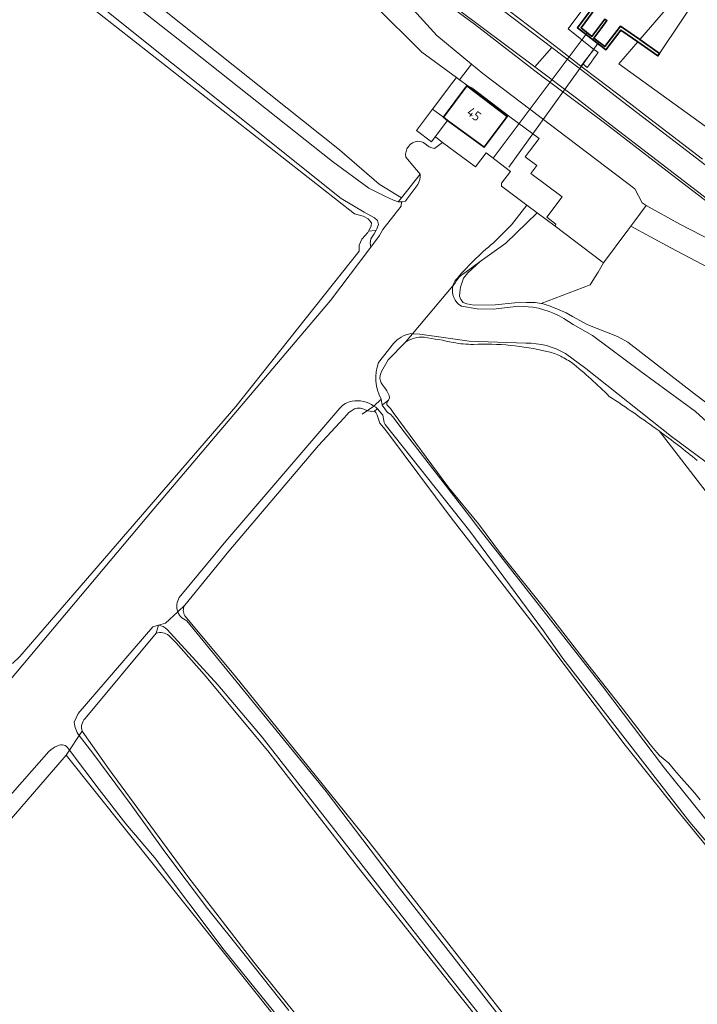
# Model space of a CAD drawing. Header units: metres. Extents: x 149984 to 156489, y 469398 to 478068.
# Tile 846 of 854: x 152917 to 153014, y 475318 to 475459. Entities that reach past the tile are written whole.
import ezdxf
from ezdxf.enums import TextEntityAlignment as Align

# ---------------------------------------------------------------- set-up
doc = ezdxf.new("R2010")
doc.units = ezdxf.units.M
doc.header["$LTSCALE"] = 0.75
for name, color, linetype, lineweight in [('B-WE-GK-BESCHOEIING-G', 252, 'GK-BESCHOEIING-SO', 18), ('B-WE-GK-KADEMUUR-GV', 252, 'Continuous', 35), ('B-WE-GR-GRAS-GV', 252, 'Continuous', 13), ('B-WE-KW-KUNSTWERK_DUIKER-G', 6, 'Continuous', 18), ('B-WE-KW-KUNSTWERK_GEMAAL-GV', 6, 'Continuous', 18), ('B-WE-OG-BEBOUWING-GV', 6, 'Continuous', 35), ('B-WE-OG-BEBOUWING-T18', 1, 'Continuous', 18), ('B-WE-OG-TERREIN_BEGROEID-GV', 252, 'Continuous', 18), ('B-WE-OG-TERREIN_ERF-GV', 252, 'Continuous', 18), ('B-WE-OG-TERREIN_OEVER-GV', 252, 'Continuous', 18), ('B-WE-OG-WATER-GV', 252, 'Continuous', 18), ('B-WE-OG-WATER_KANAAL-GV', 252, 'Continuous', 18), ('B-WE-OG-WATER_SLOOT-GV', 252, 'Continuous', 18), ('B-WE-OG-WEG-GV', 252, 'Continuous', 18), ('B-WE-VH-GESLOTENVERHARDING-GV', 252, 'Continuous', 18), ('B-WE-VH-GESLOTENVERHARDING_ASFALT-GV', 252, 'Continuous', 18), ('B-WE-VH-OPENVERHARDING_BETONSTRAATSTEEN-GV', 252, 'Continuous', 18)]:
    doc.layers.add(name, color=color, linetype=linetype, lineweight=lineweight)
doc.styles.add('NLCS-ISO-M750-T18', font='NLCS-ISO.ttf', dxfattribs={"height": 1.35})
doc.linetypes.add('GK-BESCHOEIING-SO', pattern='A,18,-3,[1,NLCS.SHX,S=0.6,R=0,X=0,Y=0],-3', length=24)

msp = doc.modelspace()

# ---------------------------------------------------------------- linework, layer by layer
at = {"layer": 'B-WE-GK-BESCHOEIING-G', "flags": 128}
msp.add_lwpolyline([(152965.832, 475402.05), (152967.508, 475403.227)], dxfattribs=at)
at = {"layer": 'B-WE-GK-KADEMUUR-GV', "flags": 128}
msp.add_lwpolyline([(152998.73, 475460.2), (152996.64, 475457.38), (152999.859, 475454.902), (153000, 475454.794), (153000.72, 475454.24), (153002.87, 475457.04), (153003.772, 475456.413), (153005.271, 475455.373), (153008.17, 475453.36), (153008.39, 475453.72), (153005.549, 475455.693), (153005.548, 475455.694), (153002.79, 475457.61), (153000.56, 475454.7), (153000, 475455.122), (152998.98, 475455.89), (153000, 475457.25), (153000.87, 475458.41), (153000.58, 475458.61), (153000, 475457.848), (152998.7, 475456.14), (152997.15, 475457.36), (152999.29, 475460.25)], dxfattribs=at)
at = {"layer": 'B-WE-GR-GRAS-GV', "flags": 128}
for points in [[(152976.165, 475440.09), (152977.335, 475440.976), (152976.3, 475441.75), (152976.287, 475441.759), (152975.734, 475441.034), (152973.622, 475442.677), (152975.905, 475445.72), (152978.948, 475449.778), (152979.328, 475450.285), (152974.344, 475453.893), (152967.638, 475460.575), (152957.675, 475471.628), (152956.577, 475473.071), (152955.245, 475474.824), (152952.369, 475478.782), (152951.899, 475479.346), (152951.422, 475479.923), (152950.09, 475481.51), (152949.491, 475481.932), (152944.386, 475485.694), (152925.694, 475499.772), (152910.734, 475511.281)], [(152916.753, 475475.55), (152918.232, 475474.383), (152937.308, 475460.042), (152962.56, 475439.886), (152968.254, 475434.975), (152971.454, 475433.043), (152974.12, 475436.405), (152973.077, 475437.679), (152972.083, 475438.867)], [(152915.767, 475366.339), (152916.808, 475367.374), (152947.761, 475403.176), (152965.386, 475425.395), (152965.376, 475426.257), (152965.773, 475427.104), (152966.646, 475428.057), (152966.75, 475428.27), (152967.096, 475428.983), (152967.175, 475429.459), (152966.699, 475430.041), (152965.958, 475430.385), (152964.708, 475430.756), (152913.569, 475470.857)], [(152985.518, 475460.811), (152989.679, 475457.674), (152994.004, 475454.309), (152997.142, 475451.903), (152997.411, 475452.214), (152997.622, 475452.495), (152998.987, 475454.293), (152995.334, 475457.244), (152997.99, 475460.805)], [(152972.028, 475412.371), (152969.563, 475409.852), (152968.574, 475408.159), (152968.382, 475407.617), (152968.365, 475407.195), (152968.457, 475406.835), (152968.566, 475406.567), (152968.826, 475406.101), (152969.061, 475405.835), (152969.376, 475405.423), (152969.708, 475404.717), (152969.756, 475404.399), (152969.613, 475404.066), (152969.422, 475403.801), (152969.369, 475403.609), (152969.38, 475403.451), (152969.444, 475403.277), (152969.863, 475402.874), (152970.252, 475402.29), (152978.212, 475391.522), (152982.466, 475386.338), (152985.783, 475381.898), (152992.115, 475374), (152998.143, 475366.214), (153002.744, 475360.343), (153007.029, 475354.765), (153008.02, 475353.637), (153008.405, 475353.175), (153008.921, 475352.742), (153009.713, 475352.088), (153010.551, 475351.107), (153011.554, 475349.918), (153012.741, 475348.606), (153013.436, 475347.797), (153014.215, 475346.825)], [(152967.585, 475402.468), (152967.232, 475402.449), (152966.955, 475402.502), (152966.611, 475402.555), (152966.068, 475402.753), (152965.579, 475402.912), (152965.102, 475402.925), (152964.732, 475402.833), (152964.322, 475402.555), (152963.938, 475402.277), (152963.634, 475401.973), (152963.219, 475401.464), (152959.569, 475397.572), (152946.761, 475382.46), (152940.429, 475374.694)], [(153122.799, 475207.339), (153116.757, 475214.803), (153100.109, 475234.52), (153086.371, 475251.047), (153065.346, 475277.372), (153046.921, 475300.918), (153035.684, 475315.13), (153020.517, 475333.614), (153010.84, 475345.434), (153003.474, 475354.646), (152990.573, 475371.719), (152978.572, 475387.233), (152969.467, 475399.44), (152968.864, 475400.136), (152968.357, 475400.791), (152968.183, 475401.353), (152967.964, 475401.908), (152967.759, 475402.319), (152967.585, 475402.468)], [(153008.325, 475399.655), (153027.689, 475374.497), (153032.913, 475367.835)], [(153032.913, 475367.835), (153027.689, 475374.497), (153008.325, 475399.655)], [(152940.467, 475373.192), (152947.482, 475364.748), (152966.673, 475340.959), (152990.959, 475309.829), (153008.333, 475287.279), (153025.935, 475265.036), (153038.657, 475248.814), (153057.12, 475225.028), (153071.912, 475206.105), (153083.474, 475191.016), (153098.886, 475171.553), (153110.015, 475157.56), (153123.483, 475140.287)], [(152936.363, 475370.723), (152926.16, 475358.482)], [(153114.72, 475146.268), (153098.356, 475167.598), (153084.276, 475185.628), (153068.6, 475205.826), (153055.319, 475222.603), (153038.717, 475243.946), (153023.975, 475262.852), (153002.088, 475290.245), (152989.402, 475306.754), (152979.601, 475318.992), (152965.642, 475336.697), (152952.309, 475353.843), (152943.195, 475364.779), (152939.185, 475369.308), (152938.136, 475370.386)], [(152925.734, 475356.679), (152929.605, 475351.194), (152940.855, 475335.839), (152950.313, 475323.585), (152963.369, 475307.408), (152974.982, 475292.924), (152990.223, 475273.692), (153003.194, 475257.944), (153013.952, 475244.213), (153022.736, 475232.821), (153031.199, 475222.16), (153037.216, 475214.399)], [(152923.438, 475353.23), (152898.964, 475324.92), (152899.97, 475323.599)], [(153286.351, 474823.291), (153293.462, 474835.18), (153300.717, 474849.572), (153301.13, 474850.39), (153245.749, 474928.017), (153161.827, 475045.652), (153061.563, 475178.122), (153055.168, 475186.702), (152992.178, 475267.157), (152923.438, 475353.23)]]:
    msp.add_lwpolyline(points, dxfattribs=at)
at = {"layer": 'B-WE-GR-GRAS-GV'}
for points in [[(152972.083, 475438.867, -0.4417998), (152973.81, 475441.139)], [(152973.81, 475441.139, -0.1347182), (152974.798, 475440.807)], [(152974.798, 475440.807, 0.1348362), (152976.165, 475440.09)], [(152974.717, 475413.064, 0.172154), (152972.028, 475412.371)], [(152978.858, 475412.309, 0.0195704), (152974.717, 475413.064)], [(152981.752, 475412.035, -0.0413562), (152978.858, 475412.309)], [(152992.266, 475411.036, 0.0714164), (152981.752, 475412.035)], [(152994.023, 475410.477, 0.0607278), (152992.266, 475411.036)], [(152995.796, 475409.47, 0.0068708), (152994.023, 475410.477)], [(153001.201, 475404.603, 0.0253542), (152995.796, 475409.47)], [(153008.325, 475399.655, 0.0138098), (153001.201, 475404.603)], [(153013.797, 475395.44, 0.0110077), (153008.325, 475399.655)], [(152940.429, 475374.694, 0.3035372), (152940.467, 475373.192)], [(152938.136, 475370.386, 0.2251625), (152936.363, 475370.723)], [(152926.16, 475358.482, 0.2617213), (152925.734, 475356.679)]]:
    msp.add_lwpolyline(points, format="xyb", dxfattribs=at)
at = {"layer": 'B-WE-KW-KUNSTWERK_DUIKER-G', "flags": 128}
for points in [[(152984.594, 475438.696), (152998.048, 475456.653)], [(152986.797, 475437.435), (152999.581, 475455.149)]]:
    msp.add_lwpolyline(points, dxfattribs=at)
at = {"layer": 'B-WE-KW-KUNSTWERK_GEMAAL-GV', "flags": 128}
msp.add_lwpolyline([(152990.862, 475430.892), (152993.43, 475428.98), (152993.56, 475429.25), (152992.28, 475430.28), (152994.45, 475433.18), (152989.95, 475436.5), (152990.82, 475437.67), (152989.15, 475438.91), (152991.14, 475441.54), (152986.95, 475444.62), (152981.53, 475448.774), (152980.948, 475449.079), (152979.779, 475449.949), (152979.328, 475450.285), (152978.948, 475449.778), (152975.905, 475445.72), (152977.449, 475444.58), (152980.81, 475449.046), (152986.603, 475444.687), (152983.281, 475440.273), (152978.061, 475444.128), (152976.57, 475442.13), (152976.287, 475441.759), (152976.3, 475441.75), (152977.335, 475440.976), (152979.153, 475439.618), (152982.04, 475437.46), (152983.56, 475439.48), (152987.08, 475436.81), (152985.79, 475435.12), (152985.75, 475434.7), (152989.41, 475431.973)], close=True, dxfattribs=at)
at = {"layer": 'B-WE-OG-BEBOUWING-GV', "flags": 128}
msp.add_lwpolyline([(152978.061, 475444.128), (152983.281, 475440.273), (152986.603, 475444.687), (152980.81, 475449.046), (152977.449, 475444.58)], close=True, dxfattribs=at)
at = {"layer": 'B-WE-OG-TERREIN_BEGROEID-GV', "flags": 128}
for points in [[(153014.69, 475463.16), (153008.39, 475453.72), (153008.17, 475453.36), (153005.271, 475455.373), (153002.557, 475452.232), (153016.658, 475442.047), (153021.01, 475447.094)], [(152997.99, 475460.805), (152995.334, 475457.244), (152998.987, 475454.293), (152999.203, 475454.126), (152999.403, 475453.985), (152999.592, 475453.838), (152999.165, 475453.258), (152998.343, 475452.129), (152998.019, 475451.713), (152997.411, 475452.214), (152997.142, 475451.903), (152999.652, 475449.978), (153003.444, 475447.128), (153007.026, 475444.36), (153010.268, 475441.844), (153014.534, 475438.59)], [(153021.01, 475447.094), (153016.658, 475442.047), (153002.557, 475452.232), (153005.271, 475455.373), (153003.772, 475456.413), (153002.87, 475457.04), (153000.72, 475454.24), (153000, 475454.794), (152999.859, 475454.902), (152996.64, 475457.38), (152998.73, 475460.2)], [(153020.994, 475420.116), (153009.915, 475425.928), (153004.281, 475428.968), (153003.86, 475428.399), (153000.384, 475423.709), (152999.585, 475422.395), (152999.087, 475421.577), (152998.467, 475420.557), (152991.459, 475417.892), (152991.714, 475417.853), (152992.721, 475417.52), (152994.043, 475417.012), (152995.012, 475416.574), (152995.935, 475416.023), (152998.143, 475414.859), (153002.372, 475413.18), (153003.839, 475412.361), (153013.396, 475404.959), (153045.38, 475380.707)]]:
    msp.add_lwpolyline(points, dxfattribs=at)
at = {"layer": 'B-WE-OG-TERREIN_ERF-GV', "flags": 128}
for points in [[(152975.734, 475441.034), (152976.287, 475441.759), (152976.57, 475442.13), (152978.061, 475444.128), (152977.449, 475444.58), (152975.905, 475445.72), (152973.622, 475442.677)], [(152990.862, 475430.892), (152986.38, 475426.56), (152982.71, 475423.898), (152980.951, 475422.286), (152980.34, 475421.52), (152980.136, 475420.965), (152979.916, 475420.236), (152979.794, 475419.499), (152979.777, 475418.943), (152979.956, 475418.454), (152980.301, 475418.069), (152980.789, 475417.858), (152981.857, 475417.682), (152984.857, 475417.727), (152987.655, 475417.991), (152989.369, 475418.047), (152990.58, 475418.029), (152991.459, 475417.892), (152998.467, 475420.557), (152999.087, 475421.577), (152999.585, 475422.395), (153000.384, 475423.709), (153000.08, 475423.94), (153000, 475424), (152993.43, 475428.98)]]:
    msp.add_lwpolyline(points, close=True, dxfattribs=at)
at = {"layer": 'B-WE-OG-TERREIN_OEVER-GV', "flags": 128}
for points in [[(152971.454, 475433.043), (152968.254, 475434.975), (152962.56, 475439.886), (152937.308, 475460.042), (152918.232, 475474.383), (152916.753, 475475.55), (152916.618, 475475.35), (152915.913, 475474.311), (152916.888, 475473.567), (152940.145, 475455.205), (152961.603, 475438.245), (152966.789, 475434.435), (152969.063, 475433.26), (152970.306, 475432.678), (152970.996, 475432.466)], [(152968.027, 475429.765), (152967.582, 475430.163), (152966.093, 475430.988), (152962.806, 475432.96), (152914.239, 475471.844), (152913.569, 475470.857), (152964.708, 475430.756), (152965.958, 475430.385), (152966.699, 475430.041), (152967.175, 475429.459), (152967.096, 475428.983), (152966.75, 475428.27), (152967.748, 475428.372), (152967.835, 475428.381), (152967.948, 475428.577), (152968.16, 475429.233)]]:
    msp.add_lwpolyline(points, close=True, dxfattribs=at)
for points in [[(153012.304, 475463.512), (153005.555, 475455.701), (153005.548, 475455.694), (153005.549, 475455.693), (153008.39, 475453.72), (153014.69, 475463.16)], [(152974.12, 475436.405), (152971.454, 475433.043), (152970.996, 475432.466), (152971.447, 475432.455), (152971.604, 475432.451), (152972.018, 475432.573)], [(152972.018, 475432.573), (152972.238, 475432.85), (152973.8, 475434.92)], [(152982.71, 475423.898), (152986.38, 475426.56), (152990.862, 475430.892), (152989.41, 475431.973), (152987.206, 475429.19), (152984.632, 475426.599)], [(152967.053, 475425.982), (152966.953, 475426.481), (152967.08, 475427.159), (152967.546, 475427.878), (152967.835, 475428.381), (152967.748, 475428.372), (152966.75, 475428.27), (152966.646, 475428.057), (152965.773, 475427.104), (152965.376, 475426.257), (152965.386, 475425.395), (152947.761, 475403.176), (152916.808, 475367.374), (152915.767, 475366.339)], [(152686.588, 475090.953), (152687.97, 475092.107), (152720.31, 475130.84), (152742.97, 475157.43), (152745.13, 475160.37), (152772.39, 475193.05), (152772.36, 475193.51), (152773.93, 475195.58), (152775.08, 475196.06), (152789.71, 475213.54), (152789.55, 475214.61), (152790.83, 475216.26), (152792.03, 475216.28), (152860.95, 475298.741), (152861.084, 475298.953), (152863.247, 475301.955), (152866.43, 475306.37), (152866.7, 475307.31), (152868.2, 475307.82), (152935.99, 475388.5), (152961.27, 475418.32), (152967.053, 475425.982)], [(152980.789, 475417.858), (152980.301, 475418.069), (152979.956, 475418.454), (152979.777, 475418.943), (152979.794, 475419.499), (152979.916, 475420.236), (152980.136, 475420.965), (152980.34, 475421.52), (152980.951, 475422.286), (152982.71, 475423.898), (152980.52, 475422.31)], [(152980.52, 475422.31), (152982.71, 475423.898)], [(152978.812, 475420.429), (152979.127, 475420.804)], [(152979.127, 475420.804), (152978.812, 475420.429)], [(152980.037, 475417.525), (152982.271, 475417.117), (152984.576, 475417.088), (152988.256, 475417.539), (152990.279, 475417.372)], [(153180.856, 475276.472), (153156.213, 475295.884), (153117.316, 475325.759), (153069.632, 475361.727), (153045.38, 475380.707), (153013.396, 475404.959), (153003.839, 475412.361), (153002.372, 475413.18), (152998.143, 475414.859), (152995.935, 475416.023), (152995.012, 475416.574), (152994.043, 475417.012), (152992.721, 475417.52), (152991.714, 475417.853), (152991.459, 475417.892), (152990.58, 475418.029), (152989.369, 475418.047), (152987.655, 475417.991), (152984.857, 475417.727), (152981.857, 475417.682), (152980.789, 475417.858)], [(152996.025, 475414.881), (152998.801, 475413.335), (153005.725, 475408.151), (153013.561, 475402.457), (153015.703, 475400.506), (153017.608, 475398.896), (153028.467, 475391.136), (153044.087, 475379.062), (153056.714, 475369.144), (153067.172, 475361.094), (153080.292, 475351.068), (153091.529, 475342.364), (153104.867, 475332.38), (153118.858, 475321.875), (153131.266, 475312.442), (153137.763, 475307.693), (153151.188, 475297.679), (153163.631, 475288.295), (153175.269, 475279.524), (153179.185, 475276.768)], [(152968.797, 475403.424), (152968.981, 475403.568), (152969.613, 475404.066), (152969.756, 475404.399), (152969.708, 475404.717), (152969.376, 475405.423), (152969.061, 475405.835), (152968.826, 475406.101), (152968.566, 475406.567), (152968.457, 475406.835), (152968.365, 475407.195), (152968.382, 475407.617), (152968.574, 475408.159), (152969.563, 475409.852), (152972.028, 475412.371), (152973.046, 475413.581), (152972.802, 475413.596)], [(152989.258, 475412.211), (152981.145, 475412.514), (152977.797, 475412.969), (152974.078, 475413.517), (152973.046, 475413.581), (152972.028, 475412.371)], [(152970.31, 475412.165), (152968.18, 475409.455)], [(153177.23, 475272.778), (153164.944, 475281.939), (153146.234, 475295.859), (153122.755, 475313.457), (153086.178, 475341.289), (153055.883, 475364.731), (153031.742, 475382.845), (153010.105, 475398.848), (152997.84, 475408.597), (152994.926, 475410.742)], [(152967.798, 475403.074), (152967.508, 475403.227)], [(152968.55, 475404.219), (152968.68, 475403.333), (152968.797, 475403.424)], [(153014.215, 475346.825), (153013.436, 475347.797), (153012.741, 475348.606), (153011.554, 475349.918), (153010.551, 475351.107), (153009.713, 475352.088), (153008.921, 475352.742), (153008.405, 475353.175), (153008.02, 475353.637), (153007.029, 475354.765), (153002.744, 475360.343), (152998.143, 475366.214), (152992.115, 475374), (152985.783, 475381.898), (152982.466, 475386.338), (152978.212, 475391.522), (152970.252, 475402.29), (152969.863, 475402.874), (152969.444, 475403.277), (152969.38, 475403.451), (152969.369, 475403.609), (152969.422, 475403.801), (152969.613, 475404.066), (152968.981, 475403.568), (152968.797, 475403.424), (152968.68, 475403.333), (152969.476, 475402.301), (152969.936, 475401.994), (152970.426, 475401.453), (152971.509, 475399.977), (152981.52, 475387.048), (152982.203, 475386.123), (153000.237, 475363.132), (153009.11, 475351.385), (153043.714, 475308.414)], [(152939.441, 475373.77), (152940.429, 475374.694), (152946.761, 475382.46), (152959.569, 475397.572), (152963.219, 475401.464), (152963.634, 475401.973), (152963.938, 475402.277), (152964.322, 475402.555), (152964.732, 475402.833), (152965.102, 475402.925), (152965.579, 475402.912), (152966.068, 475402.753), (152966.611, 475402.555), (152966.955, 475402.502), (152967.232, 475402.449), (152967.585, 475402.468), (152967.946, 475402.753), (152968.018, 475402.81), (152967.798, 475403.074)], [(152962.638, 475402.932), (152946.316, 475383.863), (152939.645, 475375.814)], [(153070.763, 475270.872), (153028.651, 475324.892), (153012.74, 475343.659), (152994.563, 475367.074), (152991.785, 475371.043), (152981.228, 475385.33), (152969.124, 475400.59), (152968.994, 475400.862), (152968.777, 475401.899), (152968.018, 475402.81), (152967.946, 475402.753), (152967.585, 475402.468), (152967.759, 475402.319), (152967.964, 475401.908), (152968.183, 475401.353), (152968.357, 475400.791), (152968.864, 475400.136), (152969.467, 475399.44), (152978.572, 475387.233), (152990.573, 475371.719), (153003.474, 475354.646), (153010.84, 475345.434), (153020.517, 475333.614), (153035.684, 475315.13)], [(152940.429, 475374.694), (152939.441, 475373.77)], [(152940.006, 475372.883), (152940.747, 475372.472), (152960.67, 475348.024), (152971.148, 475334.213), (153023.694, 475266.903), (153034.806, 475253.25), (153083.053, 475191.19), (153106.562, 475161.175), (153134.184, 475126.091), (153187.286, 475055.051), (153223.957, 475005.679), (153228.988, 474996.754), (153236.102, 474985.597), (153266.82, 474940.353), (153279.361, 474922.653), (153309.683, 474881.457), (153313.325, 474877.157), (153313.383, 474877.126), (153314.966, 474876.284), (153315.239, 474876.139), (153316.826, 474876.536), (153324.037, 474890.159), (153326.95, 474895.068), (153326.951, 474895.07)], [(153123.483, 475140.287), (153110.015, 475157.56), (153098.886, 475171.553), (153083.474, 475191.016), (153071.912, 475206.105), (153057.12, 475225.028), (153038.657, 475248.814), (153025.935, 475265.036), (153008.333, 475287.279), (152990.959, 475309.829), (152966.673, 475340.959), (152947.482, 475364.748), (152940.467, 475373.192)], [(152936.363, 475370.723), (152936.686, 475371.825), (152935.872, 475371.586), (152925.183, 475359.203), (152924.624, 475357.941)], [(152926.16, 475358.482), (152936.363, 475370.723)], [(152936.686, 475371.825), (152936.363, 475370.723)], [(153311.715, 474865.56), (153314.226, 474871.723), (153313.592, 474874.168), (153281.736, 474915.761), (153262.809, 474942.225), (153249.291, 474962.014), (153231.098, 474988.708), (153223.528, 475000.639), (153219.506, 475007.836), (153163.52, 475082.448), (153130.5, 475126.581), (153076.843, 475196.114), (153046.257, 475235.696), (153016.412, 475273.584), (152977.359, 475322.691), (152951.536, 475355.817), (152945.162, 475363.31), (152938.386, 475370.699), (152937.918, 475371.233)], [(152938.136, 475370.386), (152939.185, 475369.308), (152943.195, 475364.779), (152952.309, 475353.843), (152965.642, 475336.697), (152979.601, 475318.992), (152989.402, 475306.754), (153002.088, 475290.245), (153023.975, 475262.852), (153038.717, 475243.946), (153055.319, 475222.603), (153068.6, 475205.826), (153084.276, 475185.628), (153098.356, 475167.598), (153114.72, 475146.268)], [(152925.303, 475356.032), (152925.734, 475356.679)], [(152963.369, 475307.408), (152950.313, 475323.585), (152940.855, 475335.839), (152929.605, 475351.194), (152925.734, 475356.679), (152925.303, 475356.032), (152927.288, 475353.529), (152932.759, 475346.11), (152937.578, 475339.4), (152943.708, 475331.283), (152949.069, 475324.544), (152955.335, 475316.671)], [(152899.97, 475323.599), (152898.964, 475324.92), (152923.438, 475353.23), (152923.925, 475353.962), (152923.787, 475354.145)], [(152936.096, 475338.581), (152932.019, 475343.415), (152928.188, 475348.324), (152923.925, 475353.962), (152923.438, 475353.23), (152992.178, 475267.157), (153055.168, 475186.702), (153061.563, 475178.122), (153161.827, 475045.652), (153245.749, 474928.017), (153301.13, 474850.39), (153301.285, 474850.903)], [(152920.997, 475353.737), (152913.299, 475345.071), (152901.591, 475331.119), (152898.129, 475326.922)], [(153082.211, 475153.518), (153078.903, 475157.589), (153074.329, 475163.07), (153072.999, 475164.833), (153071.334, 475167.28), (153063.871, 475177.157), (153055.306, 475188.113), (153046.666, 475198.982), (153038.52, 475209.426), (153030.478, 475219.535), (153020.516, 475232.386), (153010.197, 475245.468), (153000.04, 475258.594), (152992.263, 475267.786), (152984.039, 475278.023), (152974.842, 475289.366), (152965.216, 475301.347), (152955.756, 475313.32), (152946.062, 475325.325), (152936.096, 475338.581)]]:
    msp.add_lwpolyline(points, dxfattribs=at)
at = {"layer": 'B-WE-OG-TERREIN_OEVER-GV'}
for points in [[(152973.8, 475434.92, 0.1413791), (152974.12, 475436.405)], [(152984.632, 475426.599, 0.045691), (152979.145, 475421.186)], [(152979.127, 475420.804, -0.1445147), (152980.52, 475422.31)], [(152980.52, 475422.31, 0.1445147), (152979.127, 475420.804)], [(152978.812, 475420.429, 0.3393403), (152980.037, 475417.525)], [(152979.145, 475421.186, 0.0806623), (152978.812, 475420.429)], [(152990.279, 475417.372, -0.1227175), (152996.025, 475414.881)], [(152972.802, 475413.596, 0.1729514), (152970.31, 475412.165)], [(152972.028, 475412.371, -0.172154), (152974.717, 475413.064)], [(152974.717, 475413.064, -0.0195704), (152978.858, 475412.309)], [(152978.858, 475412.309, 0.0413562), (152981.752, 475412.035)], [(152981.752, 475412.035, -0.0714164), (152992.266, 475411.036)], [(152994.926, 475410.742, 0.138349), (152989.258, 475412.211)], [(152992.266, 475411.036, -0.0607278), (152994.023, 475410.477)], [(152994.023, 475410.477, -0.0068708), (152995.796, 475409.47)], [(152968.18, 475409.455, 0.2204004), (152968.55, 475404.219)], [(152995.796, 475409.47, -0.0253542), (153001.201, 475404.603)], [(153001.201, 475404.603, -0.0138098), (153008.325, 475399.655)], [(152964.381, 475403.906, 0.1887039), (152962.638, 475402.932)], [(152967.508, 475403.227, 0.2049764), (152964.381, 475403.906)], [(153008.325, 475399.655, -0.0110077), (153013.797, 475395.44)], [(152939.645, 475375.814, 0.2259256), (152939.441, 475373.77)], [(152939.441, 475373.77, 0.1105597), (152940.006, 475372.883)], [(152940.467, 475373.192, -0.3035372), (152940.429, 475374.694)], [(152936.363, 475370.723, -0.2251625), (152938.136, 475370.386)], [(152937.918, 475371.233, 0.1727531), (152936.686, 475371.825)], [(152925.734, 475356.679, -0.2617213), (152926.16, 475358.482)], [(152924.624, 475357.941, 0.1245339), (152925.303, 475356.032)], [(152922.257, 475354.584, 0.1236795), (152920.997, 475353.737)], [(152923.787, 475354.145, 0.4149981), (152922.257, 475354.584)]]:
    msp.add_lwpolyline(points, format="xyb", dxfattribs=at)
at = {"layer": 'B-WE-OG-WATER-GV', "flags": 128}
msp.add_lwpolyline([(152968.292, 475427.623), (152968.767, 475428.476), (152971.432, 475431.834), (152971.447, 475432.455), (152970.996, 475432.466), (152970.306, 475432.678), (152969.063, 475433.26), (152966.789, 475434.435), (152961.603, 475438.245), (152940.145, 475455.205), (152916.888, 475473.567), (152915.913, 475474.311), (152914.239, 475471.844), (152962.806, 475432.96), (152966.093, 475430.988), (152967.582, 475430.163), (152968.027, 475429.765), (152968.16, 475429.233), (152967.948, 475428.577), (152967.835, 475428.381), (152967.546, 475427.878), (152967.08, 475427.159), (152966.953, 475426.481), (152967.053, 475425.982)], close=True, dxfattribs=at)
for points in [[(153000, 475457.848), (153000.58, 475458.61), (153000.87, 475458.41), (153000, 475457.25), (152998.98, 475455.89), (153000, 475455.122), (153000.56, 475454.7), (153002.79, 475457.61), (153005.548, 475455.694), (153005.555, 475455.701), (153012.304, 475463.512)], [(152999.29, 475460.25), (152997.15, 475457.36), (152998.7, 475456.14), (153000, 475457.848)], [(152978.812, 475420.429), (152973.046, 475413.581), (152974.078, 475413.517), (152977.797, 475412.969), (152981.145, 475412.514), (152989.258, 475412.211)], [(152990.279, 475417.372), (152988.256, 475417.539), (152984.576, 475417.088), (152982.271, 475417.117), (152980.037, 475417.525)], [(153179.185, 475276.768), (153175.269, 475279.524), (153163.631, 475288.295), (153151.188, 475297.679), (153137.763, 475307.693), (153131.266, 475312.442), (153118.858, 475321.875), (153104.867, 475332.38), (153091.529, 475342.364), (153080.292, 475351.068), (153067.172, 475361.094), (153056.714, 475369.144), (153044.087, 475379.062), (153028.467, 475391.136), (153017.608, 475398.896), (153015.703, 475400.506), (153013.561, 475402.457), (153005.725, 475408.151), (152998.801, 475413.335), (152996.025, 475414.881)], [(152994.926, 475410.742), (152997.84, 475408.597), (153010.105, 475398.848), (153031.742, 475382.845), (153055.883, 475364.731), (153086.178, 475341.289), (153122.755, 475313.457), (153146.234, 475295.859), (153164.944, 475281.939), (153177.23, 475272.778)]]:
    msp.add_lwpolyline(points, dxfattribs=at)
at = {"layer": 'B-WE-OG-WATER-GV'}
for points in [[(152980.037, 475417.525, -0.3393403), (152978.812, 475420.429)], [(152996.025, 475414.881, 0.1227175), (152990.279, 475417.372)], [(152989.258, 475412.211, -0.138349), (152994.926, 475410.742)]]:
    msp.add_lwpolyline(points, format="xyb", dxfattribs=at)
at = {"layer": 'B-WE-OG-WATER_KANAAL-GV'}
for points in [[(152973.81, 475441.139, 0.4417998), (152972.083, 475438.867)], [(152974.798, 475440.807, 0.1347182), (152973.81, 475441.139)], [(152976.165, 475440.09, -0.1348362), (152974.798, 475440.807)], [(152974.12, 475436.405, -0.1413791), (152973.8, 475434.92)], [(152979.145, 475421.186, -0.045691), (152984.632, 475426.599)], [(152978.812, 475420.429, -0.0806623), (152979.145, 475421.186)], [(152970.31, 475412.165, -0.1729514), (152972.802, 475413.596)], [(152968.55, 475404.219, -0.2204004), (152968.18, 475409.455)], [(152962.638, 475402.932, -0.1887039), (152964.381, 475403.906)], [(152964.381, 475403.906, -0.2049764), (152967.508, 475403.227)], [(152939.441, 475373.77, -0.2259256), (152939.645, 475375.814)], [(152925.303, 475356.032, -0.1245339), (152924.624, 475357.941)], [(152920.997, 475353.737, -0.1236795), (152922.257, 475354.584)], [(152922.257, 475354.584, -0.4149981), (152923.787, 475354.145)]]:
    msp.add_lwpolyline(points, format="xyb", dxfattribs=at)
at = {"layer": 'B-WE-OG-WATER_KANAAL-GV', "flags": 128}
for points in [[(152984.632, 475426.599), (152987.206, 475429.19), (152989.41, 475431.973), (152985.75, 475434.7), (152985.79, 475435.12), (152987.08, 475436.81), (152983.56, 475439.48), (152982.04, 475437.46), (152979.153, 475439.618), (152977.335, 475440.976), (152976.165, 475440.09)], [(152972.083, 475438.867), (152973.077, 475437.679), (152974.12, 475436.405)], [(152973.8, 475434.92), (152972.238, 475432.85), (152972.018, 475432.573), (152971.604, 475432.451), (152971.447, 475432.455), (152971.432, 475431.834), (152968.767, 475428.476), (152968.292, 475427.623), (152967.053, 475425.982), (152961.27, 475418.32), (152935.99, 475388.5), (152868.2, 475307.82)], [(152972.802, 475413.596), (152973.046, 475413.581), (152978.812, 475420.429)], [(152968.18, 475409.455), (152970.31, 475412.165)], [(152967.508, 475403.227), (152968.55, 475404.219)], [(152939.645, 475375.814), (152946.316, 475383.863), (152962.638, 475402.932)], [(152924.624, 475357.941), (152925.183, 475359.203), (152935.872, 475371.586), (152936.686, 475371.825), (152937.671, 475372.115), (152939.441, 475373.77)], [(152923.787, 475354.145), (152923.925, 475353.962), (152925.303, 475356.032)], [(152898.129, 475326.922), (152901.591, 475331.119), (152913.299, 475345.071), (152920.997, 475353.737)]]:
    msp.add_lwpolyline(points, dxfattribs=at)
at = {"layer": 'B-WE-OG-WATER_SLOOT-GV', "flags": 128}
for points in [[(153043.714, 475308.414), (153009.11, 475351.385), (153000.237, 475363.132), (152982.203, 475386.123), (152981.52, 475387.048), (152971.509, 475399.977), (152970.426, 475401.453), (152969.936, 475401.994), (152969.476, 475402.301), (152968.68, 475403.333), (152968.55, 475404.219), (152967.508, 475403.227), (152967.798, 475403.074), (152968.018, 475402.81), (152968.777, 475401.899), (152968.994, 475400.862), (152969.124, 475400.59), (152981.228, 475385.33), (152991.785, 475371.043), (152994.563, 475367.074), (153012.74, 475343.659), (153028.651, 475324.892), (153070.763, 475270.872)], [(152939.441, 475373.77), (152937.671, 475372.115)], [(153134.184, 475126.091), (153106.562, 475161.175), (153083.053, 475191.19), (153034.806, 475253.25), (153023.694, 475266.903), (152971.148, 475334.213), (152960.67, 475348.024), (152940.747, 475372.472), (152940.006, 475372.883)], [(152937.671, 475372.115), (152936.686, 475371.825)], [(152937.918, 475371.233), (152938.386, 475370.699), (152945.162, 475363.31), (152951.536, 475355.817), (152977.359, 475322.691), (153016.412, 475273.584), (153046.257, 475235.696), (153076.843, 475196.114), (153130.5, 475126.581)], [(152955.335, 475316.671), (152949.069, 475324.544), (152943.708, 475331.283), (152937.578, 475339.4), (152932.759, 475346.11), (152927.288, 475353.529), (152925.303, 475356.032), (152923.925, 475353.962)], [(152923.925, 475353.962), (152928.188, 475348.324), (152932.019, 475343.415), (152936.096, 475338.581), (152946.062, 475325.325), (152955.756, 475313.32), (152965.216, 475301.347), (152974.842, 475289.366), (152984.039, 475278.023), (152992.263, 475267.786), (153000.04, 475258.594), (153010.197, 475245.468), (153020.516, 475232.386), (153030.478, 475219.535), (153038.52, 475209.426), (153046.666, 475198.982), (153055.306, 475188.113), (153063.871, 475177.157), (153071.334, 475167.28), (153072.999, 475164.833), (153074.329, 475163.07), (153078.903, 475157.589), (153082.211, 475153.518)]]:
    msp.add_lwpolyline(points, dxfattribs=at)
at = {"layer": 'B-WE-OG-WATER_SLOOT-GV'}
for points in [[(152940.006, 475372.883, -0.1105597), (152939.441, 475373.77)], [(152936.686, 475371.825, -0.1727531), (152937.918, 475371.233)]]:
    msp.add_lwpolyline(points, format="xyb", dxfattribs=at)
at = {"layer": 'B-WE-OG-WEG-GV', "flags": 128}
msp.add_lwpolyline([(152964.051, 475470.002), (152976.514, 475456.257), (152981.488, 475452.153), (152983.075, 475450.843), (153004.873, 475434.341), (153005.926, 475432.339), (153006.465, 475431.915), (153011.276, 475429.272), (153028.414, 475420.432), (153030.576, 475419.629), (153030.586, 475419.947), (153030.109, 475420.568), (153024.583, 475425.268), (153018.246, 475430.14), (153008.846, 475437.343), (153000.311, 475443.902), (152991.167, 475450.749), (152981.9, 475457.885), (152972.223, 475465.043), (152965.12, 475470.081), (152964.604, 475470.387), (152964.443, 475470.398)], close=True, dxfattribs=at)
at = {"layer": 'B-WE-VH-GESLOTENVERHARDING-GV', "flags": 128}
for points in [[(152972.223, 475465.043), (152981.9, 475457.885), (152991.167, 475450.749), (153000.311, 475443.902), (153008.846, 475437.343), (153018.246, 475430.14), (153024.583, 475425.268), (153030.109, 475420.568), (153030.586, 475419.947), (153030.576, 475419.629), (153032.187, 475418.852), (153032.29, 475419.04), (153032.484, 475419.353), (153020.389, 475428.868), (153000.646, 475444.039), (152996.507, 475447.301), (152990.564, 475451.768), (152975.652, 475462.979)], [(152984.885, 475460.712), (152992.973, 475454.578), (152998.099, 475450.669), (153004.326, 475445.893), (153012.262, 475439.807), (153019.882, 475433.943)], [(153014.534, 475438.59), (153010.268, 475441.844), (153007.026, 475444.36), (153003.444, 475447.128), (152999.652, 475449.978), (152997.142, 475451.903), (152994.004, 475454.309), (152989.679, 475457.674), (152985.518, 475460.811)]]:
    msp.add_lwpolyline(points, dxfattribs=at)
msp.add_lwpolyline([(152998.987, 475454.293), (152997.622, 475452.495), (152997.411, 475452.214), (152998.019, 475451.713), (152998.343, 475452.129), (152999.165, 475453.258), (152999.592, 475453.838), (152999.403, 475453.985), (152999.203, 475454.126)], close=True, dxfattribs=at)
at = {"layer": 'B-WE-VH-GESLOTENVERHARDING_ASFALT-GV', "flags": 128}
for points in [[(152975.652, 475462.979), (152990.564, 475451.768), (152992.973, 475454.578), (152984.885, 475460.712)], [(153019.882, 475433.943), (153012.262, 475439.807), (153004.326, 475445.893), (152998.099, 475450.669), (152992.973, 475454.578), (152990.564, 475451.768), (152996.507, 475447.301), (153000.646, 475444.039), (153020.389, 475428.868)]]:
    msp.add_lwpolyline(points, dxfattribs=at)
at = {"layer": 'B-WE-VH-OPENVERHARDING_BETONSTRAATSTEEN-GV', "flags": 128}
for points in [[(152964.051, 475470.002), (152962.819, 475472.177), (152955.605, 475477.493), (152950.09, 475481.51), (152951.422, 475479.923), (152951.899, 475479.346), (152952.369, 475478.782), (152955.245, 475474.824), (152956.577, 475473.071), (152957.675, 475471.628), (152967.638, 475460.575), (152974.344, 475453.893), (152979.328, 475450.285), (152979.779, 475449.949), (152981.488, 475452.153), (152976.514, 475456.257)], [(152983.075, 475450.843), (152981.488, 475452.153), (152979.779, 475449.949), (152980.948, 475449.079), (152981.53, 475448.774), (152986.95, 475444.62), (152991.14, 475441.54), (152989.15, 475438.91), (152990.82, 475437.67), (152989.95, 475436.5), (152994.45, 475433.18), (152992.28, 475430.28), (152993.56, 475429.25), (152993.43, 475428.98), (153000, 475424), (153000.08, 475423.94), (153000.384, 475423.709), (153003.86, 475428.399), (153004.281, 475428.968), (153004.436, 475429.176), (153004.836, 475429.716), (153006.465, 475431.915), (153005.926, 475432.339), (153004.873, 475434.341)], [(153032.484, 475419.353), (153032.29, 475419.04), (153032.187, 475418.852), (153030.576, 475419.629), (153028.414, 475420.432), (153011.276, 475429.272), (153006.465, 475431.915), (153004.836, 475429.716), (153004.436, 475429.176), (153004.281, 475428.968), (153009.915, 475425.928), (153020.994, 475420.116), (153034.566, 475414.041), (153039.833, 475412.128), (153041.484, 475411.571), (153043.371, 475411.035)]]:
    msp.add_lwpolyline(points, close=True, dxfattribs=at)

# ---------------------------------------------------------------- texts
at = {"layer": 'B-WE-OG-BEBOUWING-T18', "style": 'NLCS-ISO-M750-T18'}
msp.add_text('45', height=1.35, rotation=323, dxfattribs=at).set_placement((152981.846, 475445.019), align=Align.MIDDLE)

doc.saveas('drawing.dxf')
